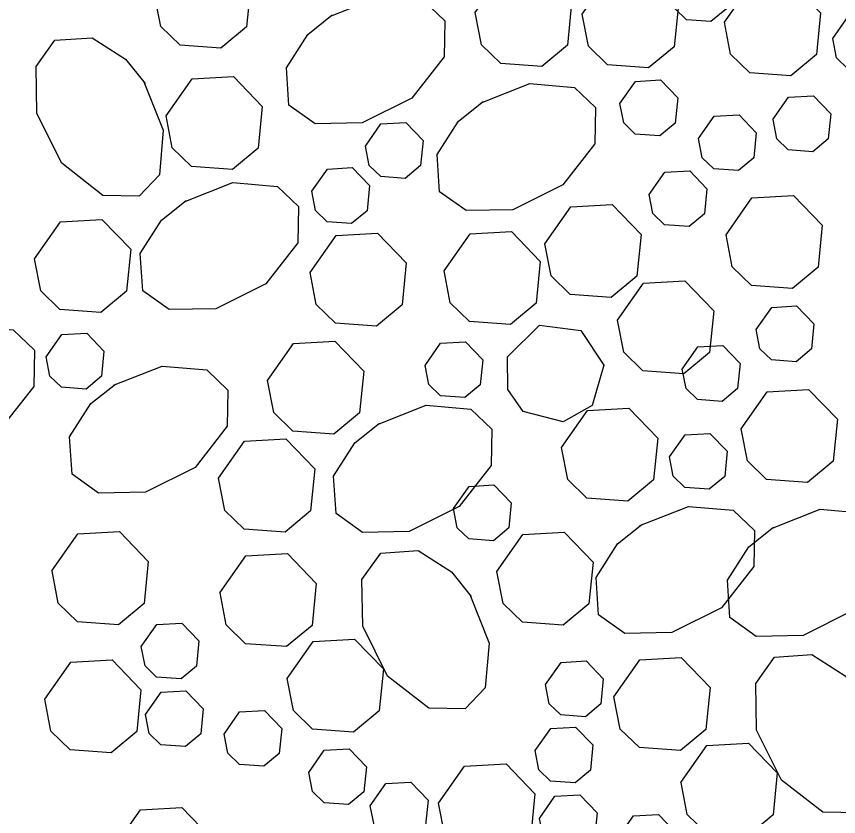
# Model space of a CAD drawing. Extents: x 6707406 to 6714471, y 1868570 to 1872341.
# Drawn here: x 6709696.9 to 6709751.9, y 1870265.6 to 1870319.2 of the extents above; entities that cross this region are included whole.
import ezdxf

# ---------------------------------------------------------------- set-up
doc = ezdxf.new("R2010")
doc.units = 0
doc.layers.add('60 Nongeo Data', color=7, linetype='Continuous')

msp = doc.modelspace()

# ---------------------------------------------------------------- linework, layer by layer
at = {"layer": '60 Nongeo Data'}
for points in [[(6709706.111, 1870320.658), (6709707.851, 1870323.131), (6709710.627, 1870323.29), (6709712.559, 1870321.289), (6709712.279, 1870318.483), (6709710.563, 1870317.056), (6709707.821, 1870317.256), (6709706.531, 1870318.507), (6709706.113, 1870320.657)], [(6709740.704, 1870320.99), (6709741.748, 1870322.473), (6709743.414, 1870322.569), (6709744.573, 1870321.367), (6709744.405, 1870319.686), (6709743.377, 1870318.829), (6709741.73, 1870318.948), (6709740.956, 1870319.698), (6709740.705, 1870320.988)], [(6709727.593, 1870319.432), (6709729.331, 1870321.906), (6709732.109, 1870322.064), (6709734.039, 1870320.063), (6709733.76, 1870317.258), (6709732.044, 1870315.832), (6709729.303, 1870316.029), (6709728.013, 1870317.28), (6709727.594, 1870319.43)], [(6709734.748, 1870319.325), (6709736.486, 1870321.8), (6709739.264, 1870321.959), (6709741.195, 1870319.957), (6709740.916, 1870317.152), (6709739.199, 1870315.726), (6709736.458, 1870315.925), (6709735.168, 1870317.176), (6709734.749, 1870319.325)], [(6709744.273, 1870318.794), (6709746.012, 1870321.269), (6709748.788, 1870321.428), (6709750.72, 1870319.426), (6709750.44, 1870316.621), (6709748.725, 1870315.194), (6709745.983, 1870315.393), (6709744.693, 1870316.644), (6709744.274, 1870318.794)], [(6709717.891, 1870319.205), (6709721.144, 1870320.495), (6709724.134, 1870320.236), (6709725.554, 1870318.886), (6709725.509, 1870316.46), (6709723.352, 1870313.705), (6709720.02, 1870312.039), (6709716.88, 1870311.983), (6709715.112, 1870313.239), (6709714.945, 1870315.741), (6709716.38, 1870317.977), (6709718.021, 1870319.288)], [(6709751.53, 1870317.693), (6709752.574, 1870319.177), (6709754.241, 1870319.273), (6709755.4, 1870318.071), (6709755.232, 1870316.389), (6709754.203, 1870315.533), (6709752.556, 1870315.652), (6709751.783, 1870316.402), (6709751.532, 1870317.692)], [(6709705.406, 1870314.807), (6709706.697, 1870311.554), (6709706.438, 1870308.564), (6709705.088, 1870307.144), (6709702.663, 1870307.189), (6709699.906, 1870309.345), (6709698.241, 1870312.676), (6709698.185, 1870315.817), (6709699.441, 1870317.584), (6709701.943, 1870317.753), (6709704.18, 1870316.318), (6709705.49, 1870314.675)], [(6709706.885, 1870312.517), (6709708.625, 1870314.992), (6709711.402, 1870315.15), (6709713.332, 1870313.148), (6709713.053, 1870310.344), (6709711.337, 1870308.917), (6709708.595, 1870309.115), (6709707.305, 1870310.366), (6709706.886, 1870312.517)], [(6709727.985, 1870313.393), (6709731.239, 1870314.683), (6709734.228, 1870314.424), (6709735.65, 1870313.074), (6709735.604, 1870310.648), (6709733.447, 1870307.891), (6709730.116, 1870306.226), (6709726.976, 1870306.171), (6709725.207, 1870307.427), (6709725.041, 1870309.929), (6709726.474, 1870312.165), (6709728.117, 1870313.476)], [(6709737.278, 1870313.341), (6709738.322, 1870314.827), (6709739.988, 1870314.922), (6709741.146, 1870313.721), (6709740.979, 1870312.037), (6709739.95, 1870311.181), (6709738.304, 1870311.301), (6709737.53, 1870312.052), (6709737.28, 1870313.341)], [(6709747.529, 1870312.278), (6709748.573, 1870313.761), (6709750.239, 1870313.857), (6709751.399, 1870312.655), (6709751.23, 1870310.973), (6709750.202, 1870310.117), (6709748.555, 1870310.236), (6709747.782, 1870310.986), (6709747.531, 1870312.276)], [(6709742.545, 1870311.007), (6709743.589, 1870312.492), (6709745.255, 1870312.586), (6709746.413, 1870311.386), (6709746.246, 1870309.703), (6709745.216, 1870308.846), (6709743.571, 1870308.966), (6709742.797, 1870309.716), (6709742.547, 1870311.007)], [(6709720.232, 1870310.487), (6709721.276, 1870311.973), (6709722.942, 1870312.067), (6709724.1, 1870310.867), (6709723.933, 1870309.184), (6709722.903, 1870308.327), (6709721.258, 1870308.446), (6709720.485, 1870309.196), (6709720.233, 1870310.487)], [(6709716.643, 1870307.469), (6709717.688, 1870308.955), (6709719.354, 1870309.049), (6709720.511, 1870307.849), (6709720.345, 1870306.166), (6709719.315, 1870305.309), (6709717.67, 1870305.428), (6709716.896, 1870306.179), (6709716.645, 1870307.469)], [(6709739.241, 1870307.256), (6709740.285, 1870308.741), (6709741.951, 1870308.836), (6709743.109, 1870307.635), (6709742.942, 1870305.953), (6709741.912, 1870305.096), (6709740.267, 1870305.215), (6709739.493, 1870305.966), (6709739.243, 1870307.256)], [(6709708.101, 1870306.765), (6709711.356, 1870308.054), (6709714.344, 1870307.796), (6709715.764, 1870306.445), (6709715.719, 1870304.019), (6709713.562, 1870301.264), (6709710.231, 1870299.598), (6709707.09, 1870299.542), (6709705.324, 1870300.799), (6709705.155, 1870303.301), (6709706.59, 1870305.537), (6709708.233, 1870306.847)], [(6709744.385, 1870304.558), (6709746.123, 1870307.031), (6709748.901, 1870307.191), (6709750.831, 1870305.189), (6709750.551, 1870302.383), (6709748.837, 1870300.957), (6709746.094, 1870301.156), (6709744.804, 1870302.406), (6709744.386, 1870304.556)], [(6709732.247, 1870303.948), (6709733.986, 1870306.423), (6709736.763, 1870306.582), (6709738.695, 1870304.58), (6709738.415, 1870301.775), (6709736.699, 1870300.348), (6709733.957, 1870300.548), (6709732.668, 1870301.799), (6709732.248, 1870303.948)], [(6709698.07, 1870302.95), (6709699.81, 1870305.424), (6709702.587, 1870305.582), (6709704.518, 1870303.581), (6709704.238, 1870300.777), (6709702.523, 1870299.349), (6709699.78, 1870299.548), (6709698.491, 1870300.799), (6709698.073, 1870302.95)], [(6709716.527, 1870302.033), (6709718.267, 1870304.506), (6709721.045, 1870304.665), (6709722.975, 1870302.664), (6709722.695, 1870299.858), (6709720.98, 1870298.431), (6709718.238, 1870298.63), (6709716.948, 1870299.881), (6709716.53, 1870302.031)], [(6709725.501, 1870302.135), (6709727.241, 1870304.608), (6709730.018, 1870304.767), (6709731.948, 1870302.766), (6709731.669, 1870299.96), (6709729.954, 1870298.534), (6709727.211, 1870298.733), (6709725.921, 1870299.983), (6709725.504, 1870302.133)], [(6709737.112, 1870298.83), (6709738.851, 1870301.303), (6709741.629, 1870301.463), (6709743.558, 1870299.461), (6709743.279, 1870296.656), (6709741.564, 1870295.229), (6709738.821, 1870295.428), (6709737.531, 1870296.679), (6709737.114, 1870298.829)], [(6709746.401, 1870298.204), (6709747.445, 1870299.689), (6709749.111, 1870299.784), (6709750.269, 1870298.583), (6709750.102, 1870296.9), (6709749.072, 1870296.044), (6709747.427, 1870296.164), (6709746.653, 1870296.914), (6709746.402, 1870298.204)], [(6709690.407, 1870297.142), (6709693.661, 1870298.431), (6709696.65, 1870298.174), (6709698.07, 1870296.823), (6709698.026, 1870294.397), (6709695.87, 1870291.641), (6709692.537, 1870289.975), (6709689.397, 1870289.92), (6709687.63, 1870291.177), (6709687.461, 1870293.677), (6709688.896, 1870295.915), (6709690.539, 1870297.226)], [(6709729.743, 1870296.375), (6709731.9, 1870298.493), (6709734.661, 1870298.145), (6709736.196, 1870295.828), (6709735.414, 1870293.12), (6709733.468, 1870292.028), (6709730.808, 1870292.718), (6709729.765, 1870294.183), (6709729.744, 1870296.374)], [(6709698.863, 1870296.376), (6709699.907, 1870297.861), (6709701.573, 1870297.955), (6709702.731, 1870296.755), (6709702.564, 1870295.072), (6709701.534, 1870294.215), (6709699.889, 1870294.334), (6709699.115, 1870295.086), (6709698.864, 1870296.376)], [(6709713.675, 1870294.787), (6709715.415, 1870297.262), (6709718.191, 1870297.421), (6709720.122, 1870295.418), (6709719.843, 1870292.614), (6709718.128, 1870291.187), (6709715.385, 1870291.386), (6709714.095, 1870292.637), (6709713.676, 1870294.787)], [(6709724.228, 1870295.805), (6709725.272, 1870297.289), (6709726.938, 1870297.385), (6709728.098, 1870296.183), (6709727.929, 1870294.501), (6709726.901, 1870293.645), (6709725.254, 1870293.764), (6709724.48, 1870294.514), (6709724.23, 1870295.804)], [(6709741.452, 1870295.551), (6709742.496, 1870297.035), (6709744.162, 1870297.131), (6709745.321, 1870295.929), (6709745.152, 1870294.247), (6709744.124, 1870293.391), (6709742.478, 1870293.51), (6709741.704, 1870294.26), (6709741.453, 1870295.55)], [(6709703.37, 1870294.47), (6709706.624, 1870295.76), (6709709.613, 1870295.503), (6709711.033, 1870294.152), (6709710.988, 1870291.726), (6709708.831, 1870288.97), (6709705.501, 1870287.303), (6709702.36, 1870287.249), (6709700.593, 1870288.505), (6709700.425, 1870291.006), (6709701.859, 1870293.244), (6709703.502, 1870294.554)], [(6709745.392, 1870291.563), (6709747.13, 1870294.037), (6709749.908, 1870294.195), (6709751.838, 1870292.194), (6709751.558, 1870289.389), (6709749.843, 1870287.963), (6709747.102, 1870288.16), (6709745.811, 1870289.411), (6709745.393, 1870291.563)], [(6709721.047, 1870291.84), (6709724.301, 1870293.13), (6709727.29, 1870292.871), (6709728.71, 1870291.521), (6709728.665, 1870289.095), (6709726.509, 1870286.34), (6709723.176, 1870284.673), (6709720.036, 1870284.618), (6709718.268, 1870285.874), (6709718.102, 1870288.376), (6709719.536, 1870290.613), (6709721.179, 1870291.923)], [(6709733.364, 1870290.305), (6709735.104, 1870292.78), (6709737.88, 1870292.939), (6709739.812, 1870290.936), (6709739.532, 1870288.132), (6709737.817, 1870286.705), (6709735.074, 1870286.904), (6709733.785, 1870288.155), (6709733.366, 1870290.305)], [(6709710.402, 1870288.241), (6709712.142, 1870290.716), (6709714.918, 1870290.875), (6709716.85, 1870288.873), (6709716.57, 1870286.068), (6709714.855, 1870284.641), (6709712.112, 1870284.841), (6709710.822, 1870286.091), (6709710.403, 1870288.241)], [(6709740.595, 1870289.667), (6709741.639, 1870291.152), (6709743.305, 1870291.247), (6709744.463, 1870290.046), (6709744.296, 1870288.363), (6709743.266, 1870287.507), (6709741.621, 1870287.626), (6709740.848, 1870288.376), (6709740.596, 1870289.667)], [(6709726.13, 1870286.214), (6709727.174, 1870287.698), (6709728.84, 1870287.794), (6709729.999, 1870286.592), (6709729.831, 1870284.911), (6709728.803, 1870284.054), (6709727.156, 1870284.173), (6709726.382, 1870284.923), (6709726.131, 1870286.214)], [(6709738.623, 1870285.068), (6709741.876, 1870286.358), (6709744.866, 1870286.099), (6709746.287, 1870284.749), (6709746.241, 1870282.323), (6709744.085, 1870279.568), (6709740.753, 1870277.901), (6709737.613, 1870277.846), (6709735.845, 1870279.102), (6709735.678, 1870281.604), (6709737.112, 1870283.841), (6709738.755, 1870285.151)], [(6709747.423, 1870284.874), (6709750.677, 1870286.163), (6709753.666, 1870285.905), (6709755.086, 1870284.554), (6709755.041, 1870282.129), (6709752.885, 1870279.373), (6709749.552, 1870277.707), (6709746.413, 1870277.651), (6709744.644, 1870278.907), (6709744.478, 1870281.409), (6709745.912, 1870283.646), (6709747.555, 1870284.957)], [(6709699.249, 1870282.034), (6709700.989, 1870284.508), (6709703.764, 1870284.666), (6709705.696, 1870282.665), (6709705.417, 1870279.86), (6709703.701, 1870278.433), (6709700.959, 1870278.631), (6709699.669, 1870279.883), (6709699.25, 1870282.034)], [(6709729.035, 1870281.998), (6709730.775, 1870284.473), (6709733.551, 1870284.632), (6709735.482, 1870282.629), (6709735.203, 1870279.825), (6709733.488, 1870278.398), (6709730.745, 1870278.597), (6709729.455, 1870279.848), (6709729.036, 1870281.998)], [(6709710.498, 1870280.563), (6709712.237, 1870283.037), (6709715.015, 1870283.196), (6709716.945, 1870281.195), (6709716.665, 1870278.389), (6709714.95, 1870276.962), (6709712.207, 1870277.161), (6709710.918, 1870278.412), (6709710.5, 1870280.562)], [(6709727.225, 1870280.454), (6709728.514, 1870277.2), (6709728.255, 1870274.211), (6709726.905, 1870272.79), (6709724.48, 1870272.835), (6709721.724, 1870274.992), (6709720.058, 1870278.325), (6709720.002, 1870281.464), (6709721.258, 1870283.232), (6709723.76, 1870283.399), (6709725.997, 1870281.966), (6709727.307, 1870280.323)], [(6709705.225, 1870276.964), (6709706.268, 1870278.449), (6709707.935, 1870278.544), (6709709.092, 1870277.343), (6709708.926, 1870275.66), (6709707.896, 1870274.803), (6709706.251, 1870274.924), (6709705.477, 1870275.674), (6709705.226, 1870276.964)], [(6709714.992, 1870274.836), (6709716.732, 1870277.311), (6709719.508, 1870277.47), (6709721.44, 1870275.467), (6709721.16, 1870272.663), (6709719.444, 1870271.236), (6709716.702, 1870271.435), (6709715.413, 1870272.686), (6709714.994, 1870274.836)], [(6709698.762, 1870273.442), (6709700.501, 1870275.916), (6709703.278, 1870276.075), (6709705.208, 1870274.074), (6709704.929, 1870271.268), (6709703.213, 1870269.841), (6709700.471, 1870270.041), (6709699.181, 1870271.291), (6709698.763, 1870273.441)], [(6709732.298, 1870274.426), (6709733.342, 1870275.91), (6709735.008, 1870276.006), (6709736.167, 1870274.804), (6709735.998, 1870273.122), (6709734.97, 1870272.266), (6709733.324, 1870272.385), (6709732.55, 1870273.135), (6709732.299, 1870274.425)], [(6709736.874, 1870273.597), (6709738.613, 1870276.07), (6709741.391, 1870276.229), (6709743.321, 1870274.228), (6709743.041, 1870271.422), (6709741.326, 1870269.996), (6709738.583, 1870270.195), (6709737.294, 1870271.445), (6709736.876, 1870273.595)], [(6709753.601, 1870273.487), (6709754.89, 1870270.234), (6709754.632, 1870267.244), (6709753.281, 1870265.824), (6709750.856, 1870265.869), (6709748.1, 1870268.025), (6709746.434, 1870271.358), (6709746.378, 1870274.497), (6709747.635, 1870276.266), (6709750.136, 1870276.433), (6709752.373, 1870274.999), (6709753.683, 1870273.356)], [(6709705.509, 1870272.426), (6709706.553, 1870273.911), (6709708.219, 1870274.005), (6709709.377, 1870272.805), (6709709.21, 1870271.122), (6709708.18, 1870270.266), (6709706.535, 1870270.385), (6709705.762, 1870271.135), (6709705.511, 1870272.426)], [(6709710.769, 1870271.107), (6709711.813, 1870272.592), (6709713.479, 1870272.687), (6709714.637, 1870271.486), (6709714.47, 1870269.803), (6709713.441, 1870268.947), (6709711.795, 1870269.067), (6709711.021, 1870269.817), (6709710.77, 1870271.107)], [(6709731.601, 1870269.997), (6709732.645, 1870271.482), (6709734.311, 1870271.578), (6709735.469, 1870270.376), (6709735.302, 1870268.693), (6709734.272, 1870267.837), (6709732.627, 1870267.957), (6709731.853, 1870268.708), (6709731.602, 1870269.997)], [(6709741.368, 1870267.869), (6709743.108, 1870270.344), (6709745.884, 1870270.503), (6709747.816, 1870268.501), (6709747.536, 1870265.696), (6709745.821, 1870264.269), (6709743.078, 1870264.469), (6709741.789, 1870265.719), (6709741.37, 1870267.869)], [(6709716.441, 1870268.539), (6709717.485, 1870270.023), (6709719.151, 1870270.119), (6709720.31, 1870268.917), (6709720.141, 1870267.235), (6709719.113, 1870266.379), (6709717.467, 1870266.498), (6709716.693, 1870267.248), (6709716.442, 1870268.538)], [(6709725.139, 1870266.476), (6709726.877, 1870268.949), (6709729.654, 1870269.109), (6709731.584, 1870267.107), (6709731.305, 1870264.301), (6709729.589, 1870262.875), (6709726.847, 1870263.074), (6709725.557, 1870264.324), (6709725.139, 1870266.474)], [(6709720.561, 1870266.306), (6709721.605, 1870267.79), (6709723.271, 1870267.886), (6709724.43, 1870266.684), (6709724.262, 1870265.002), (6709723.234, 1870264.146), (6709721.587, 1870264.265), (6709720.814, 1870265.015), (6709720.562, 1870266.305)], [(6709731.885, 1870265.459), (6709732.929, 1870266.944), (6709734.595, 1870267.039), (6709735.753, 1870265.838), (6709735.586, 1870264.156), (6709734.557, 1870263.299), (6709732.911, 1870263.418), (6709732.138, 1870264.169), (6709731.887, 1870265.459)], [(6709703.426, 1870263.56), (6709705.166, 1870266.035), (6709707.943, 1870266.193), (6709709.873, 1870264.192), (6709709.593, 1870261.387), (6709707.878, 1870259.96), (6709705.137, 1870260.158), (6709703.847, 1870261.409), (6709703.428, 1870263.56)], [(6709737.146, 1870264.14), (6709738.189, 1870265.626), (6709739.855, 1870265.721), (6709741.013, 1870264.519), (6709740.846, 1870262.836), (6709739.817, 1870261.98), (6709738.171, 1870262.1), (6709737.398, 1870262.851), (6709737.146, 1870264.14)]]:
    msp.add_lwpolyline(points, dxfattribs=at)

doc.saveas('drawing.dxf')
